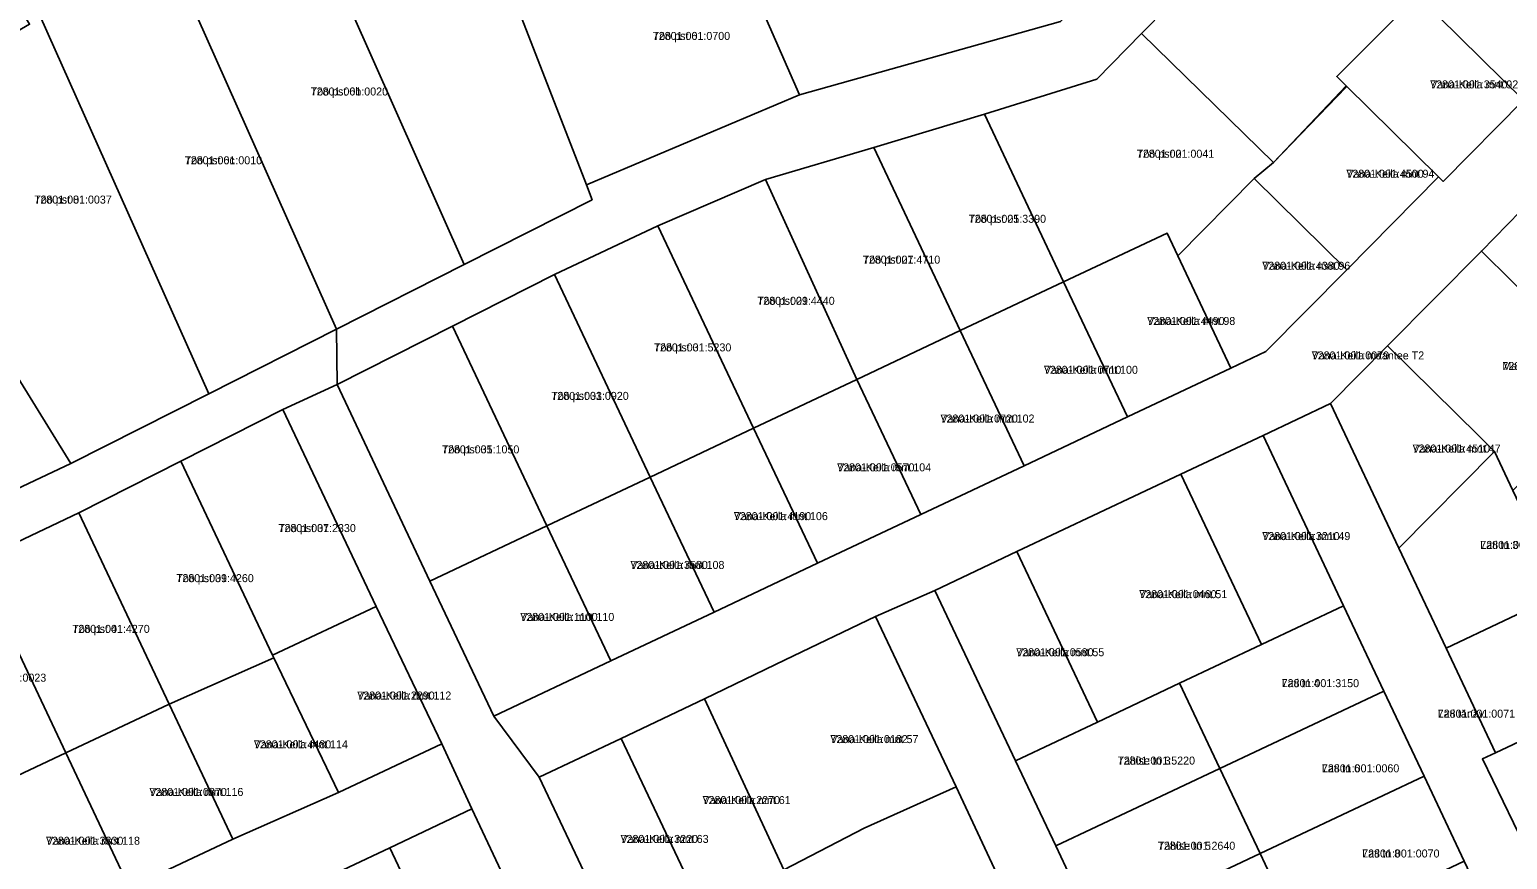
# Model space of a CAD drawing. Extents: x 504287 to 537970, y 6539941 to 6586214.
# Drawn here: x 530190.6 to 530467.6, y 6575658.1 to 6575813.7 of the extents above; entities that cross this region are included whole.
import ezdxf

# ---------------------------------------------------------------- set-up
doc = ezdxf.new("R2010")
doc.units = 0
for name, color, linetype in [('L_AADRESS', 7, 'Continuous'), ('PIIR', 7, 'Continuous'), ('TUNNUS', 7, 'Continuous')]:
    doc.layers.add(name, color=color, linetype=linetype)

msp = doc.modelspace()

# ---------------------------------------------------------------- linework, layer by layer
at = {"layer": 'PIIR'}
for points in [[(530468.68, 6575890.65), (530460.62, 6575875.04), (530442.88, 6575857.86), (530427.97, 6575842.39), (530399, 6575812.92), (530390.59, 6575804.36), (530369.58, 6575797.83), (530348.8, 6575791.58), (530328.51, 6575785.54), (530308.33, 6575776.9), (530288.96, 6575767.75), (530269.85, 6575758.08), (530248.23, 6575747.13), (530248.13, 6575757.52), (530272.08, 6575769.65), (530296.03, 6575781.78), (530294.96, 6575784.54), (530334.9, 6575801.47), (530383.78, 6575815.18), (530399.3, 6575830.7), (530429.84, 6575861.22), (530452.05, 6575883.44), (530457.46, 6575900.61), (530480.96, 6575927.07)], [(530472.48, 6575782.14), (530462.68, 6575772.14), (530445.11, 6575754.36), (530434.43, 6575743.54), (530421.78, 6575737.56), (530406.39, 6575730.3), (530375.65, 6575715.78), (530360.28, 6575708.52), (530349.15, 6575703.61), (530332.23, 6575695.47), (530317.12, 6575688.19), (530301.5, 6575680.76), (530286.13, 6575673.5), (530277.59, 6575684.95), (530299.51, 6575695.3), (530318.88, 6575704.45), (530338.25, 6575713.6), (530357.62, 6575722.75), (530376.99, 6575731.9), (530396.36, 6575741.05), (530415.73, 6575750.2), (530422.31, 6575753.32), (530437.45, 6575768.64), (530454.65, 6575786.04), (530455.5, 6575785.2), (530470.56, 6575800.44)], [(530479.75, 6575755.27), (530462.68, 6575772.14), (530472.48, 6575782.14)]]:
    msp.add_lwpolyline(points, dxfattribs=at)
for points in [[(530294.96, 6575784.54), (530296.03, 6575781.78), (530272.08, 6575769.65), (530237.79, 6575846.62), (530303.34, 6575885.08), (530307.71, 6575871.8), (530318.46, 6575838.94), (530280.21, 6575822.57)], [(530383.78, 6575815.18), (530334.9, 6575801.47), (530318.46, 6575838.94), (530307.71, 6575871.8), (530380.42, 6575881.07), (530399.3, 6575830.7)], [(530237.79, 6575846.62), (530272.08, 6575769.65), (530248.13, 6575757.52), (530214.51, 6575832.97)], [(530437.35, 6575802.88), (530423.74, 6575788.73), (530399, 6575812.92), (530427.97, 6575842.39), (530450.73, 6575820.09), (530435.58, 6575804.88), (530437.32, 6575803.16)], [(530318.46, 6575838.94), (530334.9, 6575801.47), (530294.96, 6575784.54), (530280.21, 6575822.57)], [(530450.73, 6575820.09), (530466.04, 6575835.11), (530485.96, 6575815.43), (530470.56, 6575800.44)], [(530191.24, 6575819.3), (530214.51, 6575832.97), (530248.13, 6575757.52), (530224.18, 6575745.39)], [(530470.56, 6575800.44), (530455.5, 6575785.2), (530454.65, 6575786.04), (530437.32, 6575803.16), (530435.58, 6575804.88), (530450.73, 6575820.09)], [(530158.84, 6575796.24), (530190.61, 6575814.69), (530188.38, 6575818.29), (530191.24, 6575819.3), (530224.18, 6575745.39), (530198.37, 6575732.31), (530177.43, 6575766.2)], [(530399, 6575812.92), (530423.74, 6575788.73), (530420.12, 6575785.76), (530405.78, 6575771.27), (530403.79, 6575775.53), (530384.4, 6575766.37), (530369.58, 6575797.83), (530390.59, 6575804.36)], [(530420.12, 6575785.76), (530423.74, 6575788.73), (530437.32, 6575803.16), (530454.65, 6575786.04), (530437.45, 6575768.64)], [(530348.8, 6575791.58), (530369.58, 6575797.83), (530384.4, 6575766.37), (530365.03, 6575757.22)], [(530177.43, 6575766.2), (530198.37, 6575732.31), (530135.07, 6575702.41), (530045.53, 6575672.53), (529955.96, 6575678.44), (530158.84, 6575796.24)], [(530328.51, 6575785.54), (530348.8, 6575791.58), (530365.03, 6575757.22), (530345.66, 6575748.07)], [(530308.33, 6575776.9), (530328.51, 6575785.54), (530345.66, 6575748.07), (530326.29, 6575738.92)], [(530420.12, 6575785.76), (530437.45, 6575768.64), (530422.31, 6575753.32), (530415.73, 6575750.2), (530405.78, 6575771.27)], [(530288.96, 6575767.75), (530308.33, 6575776.9), (530326.29, 6575738.92), (530306.92, 6575729.77)], [(530384.4, 6575766.37), (530403.79, 6575775.53), (530405.78, 6575771.27), (530415.73, 6575750.2), (530396.36, 6575741.05)], [(530465.15, 6575734.55), (530462.18, 6575737.48), (530445.11, 6575754.36), (530462.68, 6575772.14), (530479.75, 6575755.27), (530488.14, 6575747.04), (530468.6, 6575727.26)], [(530269.85, 6575758.08), (530288.96, 6575767.75), (530306.92, 6575729.77), (530287.55, 6575720.62)], [(530365.03, 6575757.22), (530384.4, 6575766.37), (530396.36, 6575741.05), (530376.99, 6575731.9)], [(529937.36, 6575667.65), (529955.96, 6575678.44), (530045.53, 6575672.53), (530135.07, 6575702.41), (530198.37, 6575732.31), (530224.18, 6575745.39), (530248.13, 6575757.52), (530248.23, 6575747.13), (530238.08, 6575742.44), (530218.96, 6575732.75), (530199.84, 6575723.05), (530180.46, 6575713.9), (530161.08, 6575704.74), (530139.22, 6575694.41), (530123.41, 6575686.95), (530109.6, 6575682.08), (530044.86, 6575660.55), (529947.7, 6575666.99)], [(530248.23, 6575747.13), (530269.85, 6575758.08), (530287.55, 6575720.62), (530265.63, 6575710.27)], [(530365.03, 6575757.22), (530376.99, 6575731.9), (530357.62, 6575722.75), (530345.66, 6575748.07)], [(530462.18, 6575737.48), (530465.15, 6575734.55), (530447.24, 6575716.42), (530434.43, 6575743.54), (530445.11, 6575754.36)], [(530326.29, 6575738.92), (530345.66, 6575748.07), (530357.62, 6575722.75), (530338.25, 6575713.6)], [(530248.23, 6575747.13), (530265.63, 6575710.27), (530277.59, 6575684.95), (530286.13, 6575673.5), (530301.22, 6575641.55), (530308.76, 6575625.58), (530315.04, 6575612.3), (530318.17, 6575605.67), (530327.58, 6575585.75), (530333.84, 6575572.48), (530343.35, 6575552.35), (530328.45, 6575551.08), (530321.16, 6575566.51), (530314.9, 6575579.78), (530305.5, 6575599.69), (530302.21, 6575606.25), (530296.1, 6575619.6), (530288.56, 6575635.58), (530273.47, 6575667.53), (530267.89, 6575679.73), (530255.54, 6575705.5), (530238.08, 6575742.44)], [(530238.08, 6575742.44), (530255.54, 6575705.5), (530236.15, 6575696.36), (530218.96, 6575732.75)], [(530434.43, 6575743.54), (530447.24, 6575716.42), (530456.09, 6575697.71), (530465.36, 6575678.08), (530462.88, 6575676.91), (530470.63, 6575660.93), (530475.26, 6575651.37), (530477.52, 6575646.68), (530474.29, 6575645.15), (530487.23, 6575617.75), (530484.5, 6575616.46), (530483.51, 6575618.55), (530471.55, 6575643.87), (530467.03, 6575641.73), (530459.48, 6575657.71), (530451.94, 6575673.68), (530444.4, 6575689.64), (530436.86, 6575705.61), (530421.78, 6575737.56)], [(530306.92, 6575729.77), (530326.29, 6575738.92), (530338.25, 6575713.6), (530318.88, 6575704.45)], [(530406.39, 6575730.3), (530421.78, 6575737.56), (530436.86, 6575705.61), (530421.48, 6575698.35)], [(530447.24, 6575716.42), (530465.15, 6575734.55), (530468.6, 6575727.26), (530473.12, 6575717.68), (530477.73, 6575707.92), (530456.09, 6575697.71)], [(530199.84, 6575723.05), (530218.96, 6575732.75), (530236.15, 6575696.36), (530236.4, 6575695.84), (530216.77, 6575687.21)], [(530287.55, 6575720.62), (530306.92, 6575729.77), (530318.88, 6575704.45), (530299.51, 6575695.3)], [(530375.65, 6575715.78), (530406.39, 6575730.3), (530421.48, 6575698.35), (530406.11, 6575691.09), (530390.74, 6575683.83)], [(530180.46, 6575713.9), (530199.84, 6575723.05), (530216.77, 6575687.21), (530197.39, 6575678.06)], [(530287.55, 6575720.62), (530299.51, 6575695.3), (530277.59, 6575684.95), (530265.63, 6575710.27)], [(530375.65, 6575715.78), (530390.74, 6575683.83), (530375.38, 6575676.57), (530360.28, 6575708.52)], [(530180.46, 6575713.9), (530197.39, 6575678.06), (530178.01, 6575668.91), (530173.74, 6575677.95), (530168.19, 6575689.7), (530161.08, 6575704.74)], [(530360.28, 6575708.52), (530375.38, 6575676.57), (530382.91, 6575660.6), (530390.46, 6575644.63), (530398, 6575628.66), (530405.54, 6575612.7), (530401.02, 6575610.56), (530412.98, 6575585.24), (530409.36, 6575583.53), (530397.4, 6575608.85), (530392.88, 6575606.71), (530392.8, 6575611.09), (530386.97, 6575623.44), (530379.41, 6575639.4), (530377.8, 6575638.65), (530370.25, 6575654.62), (530371.87, 6575655.39), (530364.26, 6575671.68), (530349.15, 6575703.61)], [(530477.73, 6575707.92), (530480.61, 6575701.82), (530484.86, 6575692.83), (530488.65, 6575689.07), (530465.36, 6575678.08), (530456.09, 6575697.71)], [(530236.4, 6575695.84), (530236.15, 6575696.36), (530255.54, 6575705.5), (530267.89, 6575679.73), (530248.51, 6575670.6)], [(530331.98, 6575656.14), (530317.12, 6575688.19), (530332.23, 6575695.47), (530349.15, 6575703.61), (530364.26, 6575671.68), (530347.03, 6575663.92)], [(530406.11, 6575691.09), (530421.48, 6575698.35), (530436.86, 6575705.61), (530444.4, 6575689.64), (530413.66, 6575675.12)], [(530216.77, 6575687.21), (530236.4, 6575695.84), (530248.51, 6575670.6), (530228.73, 6575661.89)], [(530375.38, 6575676.57), (530390.74, 6575683.83), (530406.11, 6575691.09), (530413.66, 6575675.12), (530382.91, 6575660.6)], [(530413.66, 6575675.12), (530444.4, 6575689.64), (530451.94, 6575673.68), (530421.2, 6575659.15)], [(530197.39, 6575678.06), (530216.77, 6575687.21), (530228.73, 6575661.89), (530209.35, 6575652.74)], [(530301.5, 6575680.76), (530317.12, 6575688.19), (530331.98, 6575656.14), (530316.59, 6575648.81)], [(530462.88, 6575676.91), (530465.36, 6575678.08), (530488.65, 6575689.07), (530493.87, 6575683.91), (530502.1, 6575675.78), (530470.63, 6575660.93)], [(530267.89, 6575679.73), (530273.47, 6575667.53), (530258.1, 6575660.27), (530242.73, 6575653), (530227.36, 6575645.74), (530212, 6575638.48), (530196.63, 6575631.22), (530194.12, 6575624.8), (530182.18, 6575575.27), (530182.54, 6575565.01), (530163.54, 6575565.92), (530171.04, 6575589.82), (530179.7, 6575617.27), (530177.88, 6575617.79), (530183.79, 6575638.39), (530184.55, 6575641.03), (530189.97, 6575643.59), (530209.35, 6575652.74), (530228.73, 6575661.89), (530248.51, 6575670.6)], [(530286.13, 6575673.5), (530301.5, 6575680.76), (530316.59, 6575648.81), (530301.22, 6575641.55)], [(530178.01, 6575668.91), (530197.39, 6575678.06), (530209.35, 6575652.74), (530189.97, 6575643.59)], [(530382.91, 6575660.6), (530413.66, 6575675.12), (530421.2, 6575659.15), (530390.46, 6575644.63)], [(530451.94, 6575673.68), (530459.48, 6575657.71), (530428.74, 6575643.18), (530421.2, 6575659.15)], [(530339.46, 6575640.19), (530331.98, 6575656.14), (530347.03, 6575663.92), (530364.26, 6575671.68), (530371.83, 6575655.47), (530370.25, 6575654.62)], [(530273.19, 6575628.32), (530258.1, 6575660.27), (530273.47, 6575667.53), (530288.56, 6575635.58)], [(530242.73, 6575653), (530258.1, 6575660.27), (530273.19, 6575628.32), (530257.82, 6575621.06)], [(530390.46, 6575644.63), (530421.2, 6575659.15), (530428.74, 6575643.18), (530398, 6575628.66)]]:
    msp.add_lwpolyline(points, close=True, dxfattribs=at)

# ---------------------------------------------------------------- texts
at = {"layer": 'L_AADRESS'}
for s, p in [('Töö pst 6', (530307.4, 6575811.74)), ('Vana-Keila mnt 92', (530453.09, 6575802.65)), ('Töö pst 6b', (530243.29, 6575801.32)), ('Töö pst 6c', (530219.69, 6575788.42)), ('Töö pst 21', (530398.12, 6575789.65)), ('Vana-Keila mnt 94', (530437.38, 6575785.9)), ('Töö pst 8', (530191.51, 6575781.05)), ('Töö pst 25', (530366.6, 6575777.45)), ('Töö pst 27', (530346.77, 6575769.79)), ('Vana-Keila mnt 96', (530421.62, 6575768.64)), ('Töö pst 29', (530326.99, 6575762.07)), ('Vana-Keila mnt 98', (530400.06, 6575758.29)), ('Töö pst 31', (530307.62, 6575753.33)), ('Vana-Keila maantee T2', (530430.89, 6575751.83)), ('Vana-Keila mnt 100', (530380.7, 6575749.13)), ('Maamõõtja tn 2', (530466.62, 6575749.84)), ('Töö pst 33', (530288.39, 6575744.24)), ('Vana-Keila mnt 102', (530361.32, 6575739.99)), ('Töö pst 35', (530267.89, 6575734.21)), ('Vana-Keila mnt 47', (530449.79, 6575734.37)), ('Vana-Keila mnt 104', (530341.95, 6575730.84)), ('Vana-Keila mnt 106', (530322.59, 6575721.69)), ('Töö pst 37', (530237.25, 6575719.45)), ('Vana-Keila mnt 49', (530421.62, 6575717.95)), ('Lati tn 3', (530462.48, 6575716.29)), ('Vana-Keila mnt 108', (530303.21, 6575712.54)), ('Töö pst 39', (530218.12, 6575710.06)), ('Vana-Keila mnt 51', (530398.56, 6575707.06)), ('Vana-Keila mnt 110', (530282.57, 6575702.79)), ('Töö pst 41', (530198.62, 6575700.55)), ('Vana-Keila mnt 55', (530375.51, 6575696.17)), ('Vana-Keila mnt 112', (530252.02, 6575688.05)), ('Lati tn 4', (530425.26, 6575690.37)), ('Lati tänav', (530454.5, 6575684.65)), ('Vana-Keila mnt 57', (530340.68, 6575679.88)), ('Vana-Keila mnt 114', (530232.64, 6575678.9)), ('Tähise tn 3', (530394.52, 6575675.85)), ('Lati tn 6', (530432.8, 6575674.4)), ('Vana-Keila mnt 116', (530213.06, 6575669.97)), ('Vana-Keila mnt 61', (530316.74, 6575668.45)), ('Vana-Keila mnt 118', (530193.68, 6575660.82)), ('Vana-Keila mnt 63', (530301.36, 6575661.16)), ('Tähise tn 5', (530402.06, 6575659.88)), ('Lati tn 8', (530440.34, 6575658.43))]:
    msp.add_text(s, height=1.5, dxfattribs=at).set_placement(p)
at = {"layer": 'TUNNUS'}
for s, p in [('72801:001:0700', (530307.4, 6575811.74)), ('72801:001:3540', (530453.09, 6575802.65)), ('72801:001:0020', (530243.29, 6575801.32)), ('72801:001:0010', (530219.69, 6575788.42)), ('72801:001:0041', (530398.12, 6575789.65)), ('72801:001:4500', (530437.38, 6575785.9)), ('72801:001:0037', (530191.51, 6575781.05)), ('72801:001:3390', (530366.6, 6575777.45)), ('72801:001:4710', (530346.77, 6575769.79)), ('72801:001:4380', (530421.62, 6575768.64)), ('72801:001:4440', (530326.99, 6575762.07)), ('72801:001:4490', (530400.06, 6575758.29)), ('72801:001:5230', (530307.62, 6575753.33)), ('72801:001:0079', (530430.89, 6575751.83)), ('72801:001:0710', (530380.7, 6575749.13)), ('72801:001:4390', (530466.62, 6575749.84)), ('72801:001:0920', (530288.39, 6575744.24)), ('72801:001:0720', (530361.32, 6575739.99)), ('72801:001:1050', (530267.89, 6575734.21)), ('72801:001:4510', (530449.79, 6575734.37)), ('72801:001:0570', (530341.95, 6575730.84)), ('72801:001:4190', (530322.59, 6575721.69)), ('72801:001:2330', (530237.25, 6575719.45)), ('72801:001:3210', (530421.62, 6575717.95)), ('72801:001:2980', (530462.48, 6575716.29)), ('72801:001:3580', (530303.21, 6575712.54)), ('72801:001:4260', (530218.12, 6575710.06)), ('72801:001:0460', (530398.56, 6575707.06)), ('72801:001:1100', (530282.57, 6575702.79)), ('72801:001:4270', (530198.62, 6575700.55)), ('72801:001:0580', (530375.51, 6575696.17)), ('72801:001:0023', (530179.23, 6575691.4)), ('72801:001:3150', (530425.26, 6575690.37)), ('72801:001:2290', (530252.02, 6575688.05)), ('72801:001:0071', (530454.5, 6575684.65)), ('72801:001:0182', (530340.68, 6575679.88)), ('72801:001:4480', (530232.64, 6575678.9)), ('72801:001:5220', (530394.52, 6575675.85)), ('72801:001:0060', (530432.8, 6575674.4)), ('72801:001:0370', (530213.06, 6575669.97)), ('72801:001:2270', (530316.74, 6575668.45)), ('72801:001:3330', (530193.68, 6575660.82)), ('72801:001:3220', (530301.36, 6575661.16)), ('72801:001:2640', (530402.06, 6575659.88)), ('72801:001:0070', (530440.34, 6575658.43))]:
    msp.add_text(s, height=1.5, dxfattribs=at).set_placement(p)

doc.saveas('drawing.dxf')
